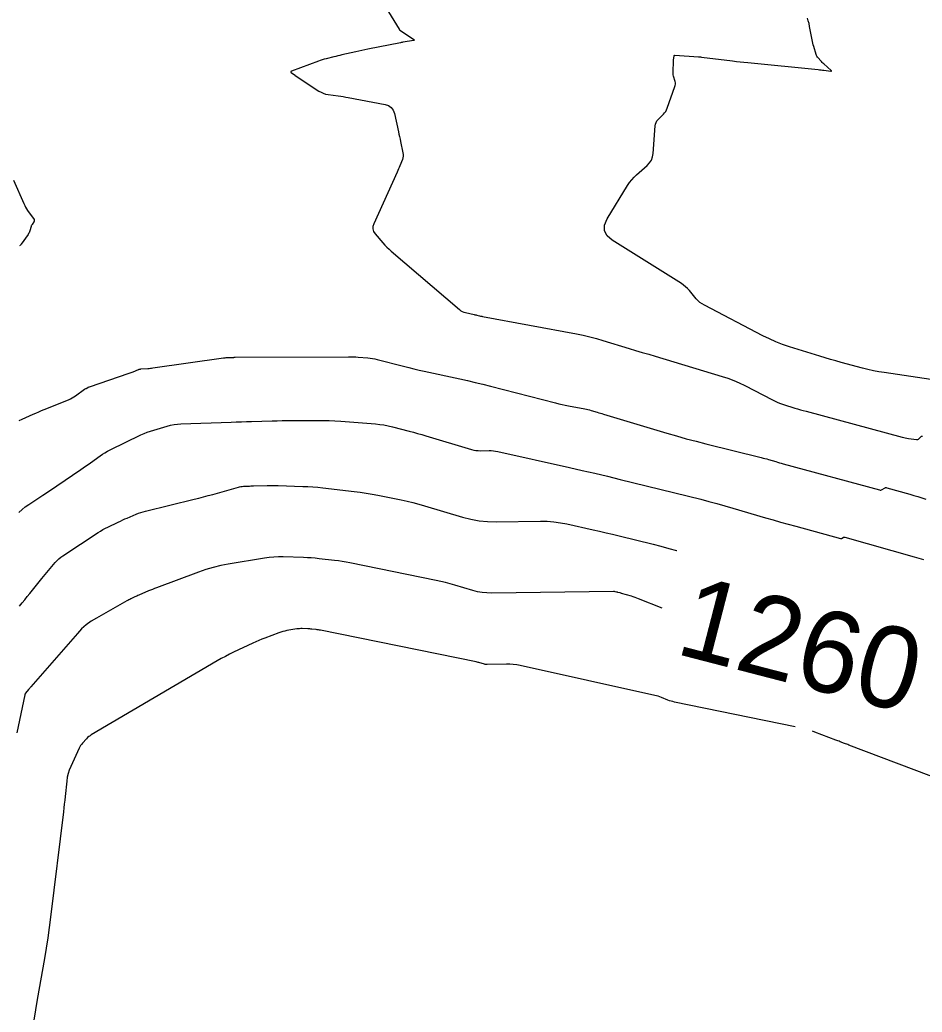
# Model space of a CAD drawing. Extents: x 658976 to 668721, y 639543 to 647196.
# Drawn here: x 661554.3 to 661620.8, y 642373.8 to 642446.9 of the extents above; entities that cross this region are included whole.
import ezdxf

# ---------------------------------------------------------------- set-up
doc = ezdxf.new("R2010")
doc.units = 0
for name, color, linetype in [('Ex_Contour Labels', 7, 'Continuous'), ('Ex_Major Contours', 7, 'Continuous'), ('Ex_Minor Contours', 7, 'Continuous')]:
    doc.layers.add(name, color=color, linetype=linetype)

msp = doc.modelspace()

# ---------------------------------------------------------------- linework, layer by layer
at = {"layer": 'Ex_Major Contours'}
for points in [[(661622.452, 642420.234), (661618.03, 642420.878), (661617.628, 642420.942), (661617.228, 642421.019), (661616.83, 642421.107), (661616.435, 642421.207), (661614.859, 642421.631), (661614.466, 642421.738), (661614.074, 642421.85), (661613.682, 642421.966), (661613.292, 642422.085), (661611.042, 642422.786), (661610.542, 642422.954), (661610.051, 642423.144), (661609.568, 642423.355), (661609.095, 642423.589), (661604.778, 642425.837), (661604.61, 642425.935), (661604.453, 642426.049), (661604.309, 642426.177), (661604.176, 642426.32), (661603.669, 642426.921), (661603.538, 642427.066), (661603.396, 642427.199), (661603.244, 642427.321), (661603.083, 642427.431), (661597.988, 642430.631), (661597.605, 642430.955), (661597.415, 642431.325), (661597.42, 642431.74), (661597.618, 642432.202), (661599.118, 642434.659), (661599.262, 642434.876), (661599.421, 642435.081), (661599.595, 642435.273), (661599.784, 642435.452), (661600.569, 642436.145), (661600.743, 642436.329), (661600.873, 642436.536), (661600.959, 642436.764), (661601, 642437.014), (661601.152, 642439.059), (661601.173, 642439.19), (661601.216, 642439.312), (661601.281, 642439.423), (661601.367, 642439.524), (661601.755, 642439.909), (661601.846, 642440.009), (661601.924, 642440.118), (661601.989, 642440.234), (661602.041, 642440.359), (661602.607, 642441.944), (661602.633, 642442.039), (661602.644, 642442.136), (661602.64, 642442.232), (661602.621, 642442.33), (661602.511, 642442.72), (661602.488, 642442.818), (661602.473, 642442.917), (661602.465, 642443.017), (661602.465, 642443.118), (661602.492, 642443.755), (661602.494, 642443.789), (661602.497, 642443.824), (661602.501, 642443.858), (661602.506, 642443.892), (661602.557, 642444.218), (661602.562, 642444.236), (661602.572, 642444.248), (661602.586, 642444.254), (661602.604, 642444.256), (661604.336, 642444.146), (661604.391, 642444.142), (661604.445, 642444.137), (661604.499, 642444.132), (661604.553, 642444.126), (661606.86, 642443.841), (661607.137, 642443.808), (661607.413, 642443.776), (661607.69, 642443.746), (661607.968, 642443.718), (661613.168, 642443.2), (661613.269, 642443.189), (661613.371, 642443.178), (661613.473, 642443.165), (661613.574, 642443.152), (661614.105, 642443.081), (661614.135, 642443.079), (661614.148, 642443.086), (661614.145, 642443.1), (661614.125, 642443.123), (661613.567, 642443.634), (661613.513, 642443.685), (661613.46, 642443.736), (661613.408, 642443.789), (661613.357, 642443.843), (661613.155, 642444.061), (661613.108, 642444.118), (661613.069, 642444.179), (661613.037, 642444.244), (661613.012, 642444.313), (661612.838, 642444.906), (661612.804, 642445.029), (661612.773, 642445.153), (661612.744, 642445.277), (661612.719, 642445.403), (661612.531, 642446.382), (661612.487, 642446.586), (661612.434, 642446.787), (661612.371, 642446.985)], [(661601.656, 642403.526), (661599.922, 642404.221), (661599.794, 642404.271), (661599.665, 642404.317), (661599.535, 642404.361), (661599.404, 642404.401), (661598.678, 642404.615), (661598.645, 642404.624), (661598.613, 642404.633), (661598.581, 642404.642), (661598.548, 642404.65), (661598.407, 642404.685), (661598.38, 642404.692), (661598.354, 642404.698), (661598.327, 642404.704), (661598.3, 642404.71), (661598.191, 642404.735), (661598.164, 642404.74), (661598.137, 642404.743), (661598.109, 642404.745), (661598.082, 642404.746), (661589.104, 642404.631), (661588.754, 642404.64), (661588.408, 642404.675), (661588.065, 642404.736), (661587.726, 642404.824), (661586.377, 642405.226), (661586.039, 642405.323), (661585.699, 642405.412), (661585.357, 642405.494), (661585.013, 642405.568), (661578.657, 642406.859), (661578.376, 642406.913), (661578.093, 642406.961), (661577.809, 642407.003), (661577.525, 642407.039), (661576.385, 642407.169), (661576.099, 642407.199), (661575.813, 642407.223), (661575.527, 642407.241), (661575.241, 642407.253), (661573.738, 642407.3), (661573.393, 642407.303), (661573.049, 642407.288), (661572.705, 642407.257), (661572.363, 642407.209), (661569.691, 642406.767), (661569.136, 642406.661), (661568.587, 642406.529), (661568.046, 642406.37), (661567.511, 642406.185), (661564.4, 642405.021), (661564.254, 642404.965), (661564.108, 642404.908), (661563.963, 642404.849), (661563.818, 642404.788), (661563.106, 642404.483), (661563.03, 642404.45), (661562.955, 642404.416), (661562.88, 642404.382), (661562.805, 642404.347), (661562.508, 642404.203), (661562.434, 642404.167), (661562.361, 642404.129), (661562.288, 642404.091), (661562.216, 642404.051), (661559.974, 642402.793), (661559.589, 642402.555), (661559.228, 642402.287), (661558.891, 642401.989), (661558.579, 642401.66), (661555.146, 642397.732), (661555.105, 642397.684), (661555.065, 642397.637), (661555.024, 642397.589), (661554.984, 642397.541), (661554.761, 642397.27), (661554.754, 642397.26), (661554.747, 642397.25), (661554.741, 642397.239), (661554.736, 642397.228), (661554.718, 642397.183), (661554.713, 642397.171), (661554.709, 642397.16), (661554.706, 642397.148), (661554.703, 642397.136), (661554.105, 642394.339)]]:
    msp.add_lwpolyline(points, dxfattribs=at)
at = {"layer": 'Ex_Minor Contours'}
for points in [[(661580.525, 642449.079), (661582.291, 642446.186), (661582.293, 642446.182), (661582.295, 642446.178), (661582.297, 642446.174), (661582.299, 642446.169), (661582.304, 642446.151), (661582.306, 642446.147), (661582.309, 642446.143), (661582.312, 642446.14), (661582.315, 642446.137), (661583.369, 642445.416), (661583.395, 642445.394), (661583.401, 642445.376), (661583.388, 642445.363), (661583.356, 642445.354), (661582.56, 642445.216), (661582.518, 642445.208), (661582.476, 642445.2), (661582.434, 642445.192), (661582.392, 642445.184), (661579.98, 642444.695), (661579.759, 642444.649), (661579.538, 642444.603), (661579.317, 642444.555), (661579.096, 642444.507), (661578.064, 642444.277), (661577.919, 642444.244), (661577.774, 642444.211), (661577.628, 642444.176), (661577.484, 642444.14), (661576.904, 642443.997), (661576.76, 642443.959), (661576.617, 642443.917), (661576.475, 642443.871), (661576.335, 642443.82), (661574.35, 642443.081), (661574.314, 642443.062), (661574.3, 642443.04), (661574.308, 642443.016), (661574.338, 642442.988), (661574.571, 642442.821), (661574.576, 642442.817), (661574.581, 642442.813), (661574.585, 642442.809), (661574.59, 642442.804), (661574.606, 642442.786), (661574.61, 642442.781), (661574.615, 642442.777), (661574.62, 642442.773), (661574.625, 642442.769), (661576.368, 642441.62), (661576.529, 642441.527), (661576.696, 642441.453), (661576.871, 642441.399), (661577.053, 642441.365), (661577.796, 642441.268), (661577.982, 642441.242), (661578.167, 642441.213), (661578.351, 642441.182), (661578.536, 642441.148), (661581.251, 642440.628), (661581.506, 642440.546), (661581.707, 642440.406), (661581.852, 642440.21), (661581.941, 642439.957), (661582.234, 642438.628), (661582.274, 642438.447), (661582.313, 642438.266), (661582.351, 642438.085), (661582.389, 642437.904), (661582.563, 642437.062), (661582.58, 642436.939), (661582.579, 642436.818), (661582.559, 642436.699), (661582.522, 642436.581), (661582.338, 642436.112), (661582.291, 642435.995), (661582.243, 642435.879), (661582.193, 642435.764), (661582.141, 642435.649), (661580.411, 642431.844), (661580.349, 642431.648), (661580.345, 642431.46), (661580.401, 642431.28), (661580.514, 642431.109), (661581.085, 642430.438), (661581.231, 642430.274), (661581.383, 642430.115), (661581.541, 642429.963), (661581.706, 642429.817), (661586.727, 642425.516), (661586.828, 642425.44), (661586.936, 642425.378), (661587.05, 642425.33), (661587.172, 642425.296), (661587.823, 642425.156), (661587.873, 642425.145), (661587.922, 642425.134), (661587.972, 642425.122), (661588.021, 642425.11), (661588.218, 642425.059), (661588.268, 642425.046), (661588.317, 642425.035), (661588.367, 642425.024), (661588.417, 642425.015), (661595.354, 642423.726), (661595.847, 642423.627), (661596.336, 642423.515), (661596.823, 642423.389), (661597.305, 642423.249), (661599.23, 642422.662), (661599.711, 642422.516), (661600.193, 642422.37), (661600.674, 642422.225), (661601.156, 642422.08), (661606.082, 642420.6), (661606.513, 642420.46), (661606.936, 642420.299), (661607.351, 642420.119), (661607.758, 642419.919), (661609.789, 642418.861), (661609.985, 642418.765), (661610.184, 642418.677), (661610.388, 642418.599), (661610.595, 642418.529), (661611.43, 642418.269), (661611.639, 642418.205), (661611.849, 642418.143), (661612.06, 642418.083), (661612.271, 642418.025), (661619.35, 642416.122), (661619.464, 642416.093), (661619.579, 642416.068), (661619.694, 642416.046), (661619.81, 642416.027), (661620.406, 642415.941), (661620.456, 642415.939), (661620.502, 642415.948), (661620.544, 642415.969), (661620.582, 642416.001), (661620.727, 642416.153), (661620.765, 642416.184), (661620.806, 642416.201), (661620.85, 642416.204)], [(661553.879, 642435.044), (661554.632, 642433.326), (661554.693, 642433.196), (661554.76, 642433.07), (661554.832, 642432.947), (661554.911, 642432.828), (661555.386, 642432.145), (661555.393, 642432.133), (661555.397, 642432.121), (661555.4, 642432.108), (661555.4, 642432.095), (661555.395, 642432.04), (661555.394, 642432.027), (661555.39, 642432.014), (661555.385, 642432.002), (661555.378, 642431.991), (661555.242, 642431.796), (661555.218, 642431.759), (661555.197, 642431.72), (661555.18, 642431.68), (661555.166, 642431.639), (661555.068, 642431.31), (661555.045, 642431.242), (661555.017, 642431.177), (661554.983, 642431.115), (661554.945, 642431.054), (661554.446, 642430.344), (661554.419, 642430.308), (661554.388, 642430.277), (661554.354, 642430.248), (661554.317, 642430.224)], [(661554.293, 642417.352), (661554.499, 642417.439), (661555.315, 642417.807), (661555.52, 642417.898), (661555.725, 642417.987), (661555.931, 642418.074), (661556.138, 642418.159), (661557.929, 642418.883), (661558.064, 642418.943), (661558.194, 642419.01), (661558.32, 642419.085), (661558.442, 642419.167), (661559.103, 642419.647), (661559.131, 642419.667), (661559.161, 642419.685), (661559.19, 642419.702), (661559.221, 642419.718), (661559.345, 642419.778), (661559.377, 642419.793), (661559.408, 642419.806), (661559.44, 642419.819), (661559.473, 642419.83), (661562.401, 642420.824), (661562.474, 642420.85), (661562.547, 642420.877), (661562.619, 642420.906), (661562.69, 642420.936), (661563.092, 642421.111), (661563.104, 642421.116), (661563.117, 642421.121), (661563.13, 642421.124), (661563.144, 642421.127), (661563.198, 642421.137), (661563.211, 642421.14), (661563.224, 642421.142), (661563.238, 642421.143), (661563.252, 642421.145), (661563.775, 642421.183), (661563.867, 642421.191), (661563.958, 642421.2), (661564.05, 642421.211), (661564.141, 642421.223), (661569.348, 642421.963), (661569.409, 642421.971), (661569.469, 642421.977), (661569.53, 642421.982), (661569.591, 642421.985), (661569.909, 642421.997), (661569.933, 642421.998), (661569.956, 642421.998), (661569.98, 642421.999), (661570.004, 642422), (661570.098, 642422.002), (661570.121, 642422.003), (661570.145, 642422.003), (661570.168, 642422.004), (661570.192, 642422.004), (661578.551, 642422.044), (661578.729, 642422.043), (661578.907, 642422.038), (661579.084, 642422.03), (661579.261, 642422.018), (661579.97, 642421.964), (661580.147, 642421.946), (661580.322, 642421.921), (661580.496, 642421.888), (661580.669, 642421.847), (661582.607, 642421.341), (661582.988, 642421.243), (661583.37, 642421.15), (661583.753, 642421.062), (661584.137, 642420.977), (661586.758, 642420.414), (661587.322, 642420.29), (661587.885, 642420.16), (661588.447, 642420.025), (661589.007, 642419.883), (661593.815, 642418.644), (661594.051, 642418.585), (661594.288, 642418.53), (661594.526, 642418.48), (661594.765, 642418.433), (661595.964, 642418.211), (661596.081, 642418.187), (661596.198, 642418.16), (661596.314, 642418.13), (661596.429, 642418.097), (661596.887, 642417.957), (661597.002, 642417.922), (661597.117, 642417.887), (661597.232, 642417.853), (661597.346, 642417.818), (661602.004, 642416.42), (661602.721, 642416.209), (661603.44, 642416.007), (661604.162, 642415.815), (661604.886, 642415.63), (661608.967, 642414.619), (661609.102, 642414.585), (661609.236, 642414.549), (661609.37, 642414.512), (661609.504, 642414.473), (661610.038, 642414.316), (661610.171, 642414.277), (661610.305, 642414.239), (661610.439, 642414.201), (661610.573, 642414.165), (661617.692, 642412.233), (661617.74, 642412.225), (661617.787, 642412.227), (661617.832, 642412.238), (661617.875, 642412.26), (661618.046, 642412.368), (661618.089, 642412.39), (661618.134, 642412.402), (661618.18, 642412.403), (661618.228, 642412.395), (661619.907, 642411.92), (661620.203, 642411.834), (661620.497, 642411.745), (661620.79, 642411.651), (661621.082, 642411.553)], [(661554.274, 642410.573), (661554.5, 642410.785), (661554.739, 642410.981), (661554.993, 642411.161), (661556.036, 642411.849), (661556.297, 642412.022), (661556.557, 642412.195), (661556.816, 642412.369), (661557.075, 642412.543), (661558.826, 642413.727), (661559.006, 642413.85), (661559.185, 642413.974), (661559.362, 642414.1), (661559.539, 642414.227), (661560.244, 642414.739), (661560.423, 642414.862), (661560.606, 642414.978), (661560.795, 642415.085), (661560.988, 642415.184), (661563.26, 642416.283), (661563.493, 642416.389), (661563.73, 642416.486), (661563.97, 642416.572), (661564.215, 642416.648), (661565.201, 642416.931), (661565.448, 642416.994), (661565.699, 642417.042), (661565.951, 642417.074), (661566.206, 642417.092), (661569.904, 642417.233), (661570.281, 642417.247), (661570.658, 642417.26), (661571.036, 642417.271), (661571.413, 642417.282), (661572.922, 642417.321), (661573.3, 642417.33), (661573.677, 642417.337), (661574.055, 642417.342), (661574.432, 642417.344), (661576.259, 642417.353), (661576.689, 642417.351), (661577.119, 642417.34), (661577.549, 642417.32), (661577.978, 642417.291), (661580.534, 642417.095), (661580.852, 642417.064), (661581.167, 642417.018), (661581.481, 642416.958), (661581.792, 642416.884), (661583.031, 642416.561), (661583.341, 642416.479), (661583.649, 642416.394), (661583.957, 642416.306), (661584.264, 642416.216), (661587.624, 642415.213), (661587.78, 642415.173), (661587.939, 642415.144), (661588.099, 642415.128), (661588.261, 642415.124), (661588.911, 642415.133), (661589.073, 642415.13), (661589.234, 642415.118), (661589.395, 642415.097), (661589.554, 642415.066), (661594.847, 642413.887), (661595.781, 642413.676), (661596.714, 642413.46), (661597.646, 642413.238), (661598.576, 642413.01), (661604.507, 642411.541), (661605.101, 642411.39), (661605.692, 642411.233), (661606.282, 642411.07), (661606.87, 642410.9), (661609.281, 642410.189), (661609.837, 642410.027), (661610.395, 642409.868), (661610.953, 642409.711), (661611.513, 642409.558), (661614.812, 642408.662), (661614.841, 642408.658), (661614.869, 642408.659), (661614.896, 642408.666), (661614.922, 642408.679), (661615.024, 642408.743), (661615.05, 642408.756), (661615.076, 642408.763), (661615.104, 642408.764), (661615.133, 642408.759), (661620.241, 642407.316), (661620.583, 642407.217), (661620.924, 642407.113)], [(661554.313, 642403.672), (661554.503, 642403.904), (661554.693, 642404.136), (661554.881, 642404.37), (661555.069, 642404.604), (661555.954, 642405.711), (661556.074, 642405.86), (661556.195, 642406.008), (661556.318, 642406.154), (661556.442, 642406.299), (661556.941, 642406.878), (661557.071, 642407.018), (661557.208, 642407.148), (661557.355, 642407.268), (661557.51, 642407.378), (661560.117, 642409.097), (661560.288, 642409.206), (661560.462, 642409.308), (661560.639, 642409.405), (661560.82, 642409.496), (661561.587, 642409.866), (661561.75, 642409.944), (661561.915, 642410.019), (661562.079, 642410.093), (661562.245, 642410.165), (661562.91, 642410.45), (661563.077, 642410.517), (661563.247, 642410.577), (661563.419, 642410.631), (661563.593, 642410.677), (661567.189, 642411.544), (661567.535, 642411.629), (661567.88, 642411.718), (661568.224, 642411.811), (661568.567, 642411.907), (661570.445, 642412.447), (661570.534, 642412.469), (661570.624, 642412.486), (661570.715, 642412.498), (661570.807, 642412.505), (661571.176, 642412.519), (661571.268, 642412.522), (661571.36, 642412.525), (661571.452, 642412.528), (661571.545, 642412.53), (661572.564, 642412.557), (661572.765, 642412.561), (661572.966, 642412.562), (661573.166, 642412.56), (661573.367, 642412.555), (661575.185, 642412.498), (661575.554, 642412.482), (661575.923, 642412.459), (661576.292, 642412.429), (661576.66, 642412.39), (661578.982, 642412.124), (661579.419, 642412.069), (661579.854, 642412.005), (661580.287, 642411.931), (661580.719, 642411.848), (661582.443, 642411.498), (661582.873, 642411.406), (661583.3, 642411.304), (661583.725, 642411.192), (661584.148, 642411.071), (661586.952, 642410.234), (661587.563, 642410.076), (661588.181, 642409.966), (661588.806, 642409.903), (661589.437, 642409.887), (661592.701, 642409.929), (661593.193, 642409.921), (661593.681, 642409.885), (661594.166, 642409.82), (661594.649, 642409.727), (661596.573, 642409.299), (661597.054, 642409.19), (661597.534, 642409.079), (661598.013, 642408.965), (661598.492, 642408.848), (661601, 642408.226), (661601.576, 642408.08), (661602.151, 642407.928), (661602.724, 642407.769), (661602.752, 642407.761)], [(661611.454, 642394.789), (661602.569, 642396.606), (661602.444, 642396.634), (661602.321, 642396.668), (661602.2, 642396.707), (661602.081, 642396.752), (661601.607, 642396.942), (661601.487, 642396.987), (661601.366, 642397.028), (661601.244, 642397.063), (661601.12, 642397.093), (661591.208, 642399.288), (661590.954, 642399.336), (661590.699, 642399.37), (661590.443, 642399.389), (661590.185, 642399.393), (661588.772, 642399.375), (661588.703, 642399.377), (661588.635, 642399.384), (661588.567, 642399.396), (661588.5, 642399.413), (661588.234, 642399.493), (661588.167, 642399.512), (661588.1, 642399.529), (661588.033, 642399.545), (661587.965, 642399.56), (661576.489, 642401.891), (661576.411, 642401.906), (661576.333, 642401.92), (661576.255, 642401.931), (661576.176, 642401.941), (661575.862, 642401.977), (661575.783, 642401.985), (661575.704, 642401.992), (661575.625, 642401.997), (661575.546, 642402), (661575.132, 642402.013), (661575.036, 642402.014), (661574.941, 642402.01), (661574.847, 642402.001), (661574.752, 642401.988), (661574.015, 642401.866), (661573.862, 642401.837), (661573.711, 642401.801), (661573.561, 642401.757), (661573.414, 642401.706), (661572.382, 642401.32), (661572.162, 642401.235), (661571.944, 642401.145), (661571.729, 642401.051), (661571.515, 642400.953), (661570.092, 642400.278), (661569.786, 642400.128), (661569.483, 642399.972), (661569.183, 642399.809), (661568.888, 642399.64), (661559.602, 642394.183), (661559.507, 642394.123), (661559.418, 642394.057), (661559.334, 642393.984), (661559.256, 642393.904), (661558.951, 642393.573), (661558.878, 642393.488), (661558.813, 642393.398), (661558.755, 642393.303), (661558.705, 642393.204), (661558.09, 642391.86), (661557.983, 642391.599), (661557.898, 642391.332), (661557.835, 642391.059), (661557.794, 642390.78), (661557.673, 642389.649), (661557.642, 642389.366), (661557.611, 642389.084), (661557.578, 642388.801), (661557.544, 642388.519), (661556.602, 642380.754), (661556.505, 642379.993), (661556.398, 642379.233), (661556.28, 642378.475), (661556.153, 642377.718), (661555.624, 642374.693), (661555.497, 642373.936), (661555.379, 642373.177)], [(661622.652, 642390.691), (661615.423, 642393.439), (661615.342, 642393.47), (661615.262, 642393.501), (661615.181, 642393.532), (661615.101, 642393.562), (661614.778, 642393.686), (661614.698, 642393.717), (661614.617, 642393.748), (661614.536, 642393.778), (661614.456, 642393.809), (661612.926, 642394.389), (661612.736, 642394.457)]]:
    msp.add_lwpolyline(points, dxfattribs=at)

# ---------------------------------------------------------------- texts
at = {"layer": 'Ex_Contour Labels'}
msp.add_text('1260', height=6, rotation=345.48666, dxfattribs=at).set_placement((661602.517, 642400.201))

doc.saveas('drawing.dxf')
